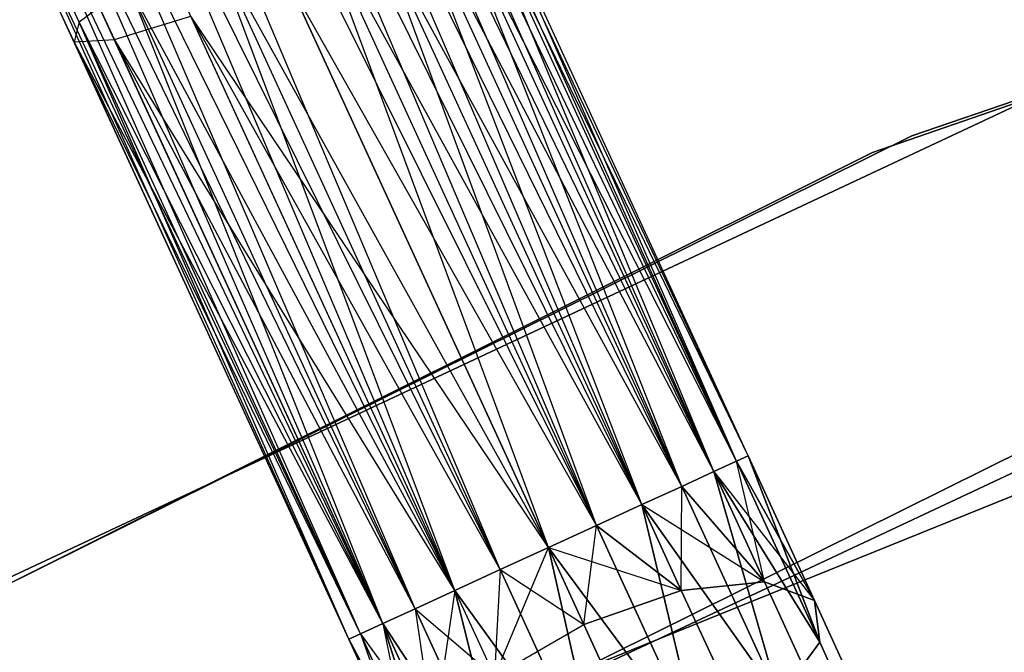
# Model space of a CAD drawing. Extents: x -91 to 91, y -91 to 262.
# Tile 336 of 480: x -28.48 to -24.03, y 56.27 to 59.13. Entities that reach past the tile are written whole.
import ezdxf

# ---------------------------------------------------------------- set-up
doc = ezdxf.new("R2010")
doc.units = 0
doc.header["$LTSCALE"] = 25.4
doc.layers.get('0').update_dxf_attribs({"linetype": 'CONTINUOUS'})

# ---------------------------------------------------------------- blocks, each defined once
blk = doc.blocks.new('ETE0_STL_1')
at = {"color": 0}
for p, q in [((-25.1848, 57.1593, 169.8871), (-28.4483, 64.1248, 169.653)), ((-25.2372, 57.1352, 169.653), (-28.4483, 64.1248, 169.653)), ((-25.1848, 57.1593, 169.8871), (-28.4483, 64.1248, 169.653)), ((-25.2372, 57.1352, 169.653), (-28.4483, 64.1248, 169.653)), ((-25.339, 57.0885, 169.4395), (-28.4483, 64.1248, 169.653)), ((-25.339, 57.0885, 169.4395), (-28.4483, 64.1248, 169.653)), ((-25.2372, 57.1352, 170.3622), (-28.3959, 64.1489, 170.1281)), ((-25.1848, 57.1593, 170.1281), (-28.3959, 64.1489, 170.1281)), ((-25.2372, 57.1352, 170.3622), (-28.3959, 64.1489, 170.1281)), ((-25.1848, 57.1593, 170.1281), (-28.3959, 64.1489, 170.1281)), ((-25.1848, 57.1593, 169.8871), (-28.3959, 64.1489, 170.1281)), ((-25.1848, 57.1593, 169.8871), (-28.3959, 64.1489, 170.1281)), ((-25.4842, 57.0217, 170.7561), (-28.5501, 64.0781, 170.5757)), ((-25.339, 57.0885, 170.5757), (-28.5501, 64.0781, 170.5757)), ((-25.4842, 57.0217, 170.7561), (-28.5501, 64.0781, 170.5757)), ((-25.339, 57.0885, 170.5757), (-28.5501, 64.0781, 170.5757)), ((-25.2372, 57.1352, 170.3622), (-28.5501, 64.0781, 170.5757)), ((-25.2372, 57.1352, 170.3622), (-28.5501, 64.0781, 170.5757)), ((-25.339, 57.0885, 169.4395), (-28.6954, 64.0113, 169.2591)), ((-25.4842, 57.0217, 169.2591), (-28.6954, 64.0113, 169.2591)), ((-25.339, 57.0885, 169.4395), (-28.6954, 64.0113, 169.2591)), ((-25.4842, 57.0217, 169.2591), (-28.6954, 64.0113, 169.2591)), ((-25.6645, 56.9389, 169.1222), (-28.6954, 64.0113, 169.2591)), ((-25.6645, 56.9389, 169.1222), (-28.6954, 64.0113, 169.2591)), ((-25.8694, 56.8448, 170.9785), (-28.8757, 63.9285, 170.8931)), ((-25.6645, 56.9389, 170.8931), (-28.8757, 63.9285, 170.8931)), ((-25.8694, 56.8448, 170.9785), (-28.8757, 63.9285, 170.8931)), ((-25.6645, 56.9389, 170.8931), (-28.8757, 63.9285, 170.8931)), ((-25.4842, 57.0217, 170.7561), (-28.8757, 63.9285, 170.8931)), ((-25.4842, 57.0217, 170.7561), (-28.8757, 63.9285, 170.8931)), ((-25.6645, 56.9389, 169.1222), (-29.0805, 63.8344, 169.0367)), ((-25.6645, 56.9389, 169.1222), (-29.0805, 63.8344, 169.0367)), ((-25.8694, 56.8448, 169.0367), (-29.0805, 63.8344, 169.0367)), ((-25.8694, 56.8448, 169.0367), (-29.0805, 63.8344, 169.0367)), ((-29.298, 63.7345, 171.0076), (-25.8694, 56.8448, 170.9785)), ((-26.0868, 56.7449, 169.0076), (-29.298, 63.7345, 169.0076)), ((-26.0868, 56.7449, 169.0076), (-29.298, 63.7345, 169.0076)), ((-26.3043, 56.645, 170.9785), (-29.298, 63.7345, 171.0076)), ((-26.3043, 56.645, 170.9785), (-29.298, 63.7345, 171.0076)), ((-26.0868, 56.7449, 171.0076), (-29.298, 63.7345, 171.0076)), ((-26.0868, 56.7449, 171.0076), (-29.298, 63.7345, 171.0076)), ((-29.298, 63.7345, 171.0076), (-25.8694, 56.8448, 170.9785)), ((-26.3043, 56.645, 169.0367), (-29.5155, 63.6346, 169.0367)), ((-26.3043, 56.645, 169.0367), (-29.5155, 63.6346, 169.0367)), ((-26.5091, 56.5509, 169.1222), (-29.5155, 63.6346, 169.0367)), ((-26.5091, 56.5509, 169.1222), (-29.5155, 63.6346, 169.0367)), ((-26.6894, 56.4681, 170.7561), (-29.7203, 63.5405, 170.8931)), ((-26.5091, 56.5509, 170.8931), (-29.7203, 63.5405, 170.8931)), ((-26.6894, 56.4681, 170.7561), (-29.7203, 63.5405, 170.8931)), ((-26.5091, 56.5509, 170.8931), (-29.7203, 63.5405, 170.8931)), ((-26.3043, 56.645, 170.9785), (-29.7203, 63.5405, 170.8931)), ((-26.3043, 56.645, 170.9785), (-29.7203, 63.5405, 170.8931)), ((-26.5091, 56.5509, 169.1222), (-29.9006, 63.4577, 169.2591)), ((-26.6894, 56.4681, 169.2591), (-29.9006, 63.4577, 169.2591)), ((-26.5091, 56.5509, 169.1222), (-29.9006, 63.4577, 169.2591)), ((-26.6894, 56.4681, 169.2591), (-29.9006, 63.4577, 169.2591)), ((-26.8347, 56.4013, 169.4395), (-29.9006, 63.4577, 169.2591)), ((-26.8347, 56.4013, 169.4395), (-29.9006, 63.4577, 169.2591)), ((-26.9365, 56.3546, 170.3622), (-30.0458, 63.3909, 170.5757)), ((-26.8347, 56.4013, 170.5757), (-30.0458, 63.3909, 170.5757)), ((-26.9365, 56.3546, 170.3622), (-30.0458, 63.3909, 170.5757)), ((-26.8347, 56.4013, 170.5757), (-30.0458, 63.3909, 170.5757)), ((-26.6894, 56.4681, 170.7561), (-30.0458, 63.3909, 170.5757)), ((-26.6894, 56.4681, 170.7561), (-30.0458, 63.3909, 170.5757)), ((-26.9889, 56.3305, 169.8871), (-30.2001, 63.3201, 170.1281)), ((-26.9889, 56.3305, 169.8871), (-30.2001, 63.3201, 170.1281)), ((-26.9889, 56.3305, 170.1281), (-30.2001, 63.3201, 170.1281)), ((-26.9889, 56.3305, 170.1281), (-30.2001, 63.3201, 170.1281)), ((-26.9365, 56.3546, 170.3622), (-30.2001, 63.3201, 170.1281)), ((-26.9365, 56.3546, 170.3622), (-30.2001, 63.3201, 170.1281)), ((-26.8347, 56.4013, 169.4395), (-30.1476, 63.3442, 169.653)), ((-26.9365, 56.3546, 169.653), (-30.1476, 63.3442, 169.653)), ((-26.8347, 56.4013, 169.4395), (-30.1476, 63.3442, 169.653)), ((-26.9365, 56.3546, 169.653), (-30.1476, 63.3442, 169.653)), ((-26.9889, 56.3305, 169.8871), (-30.1476, 63.3442, 169.653)), ((-26.9889, 56.3305, 169.8871), (-30.1476, 63.3442, 169.653)), ((-28.2071, 59.1204, 320.1334), (-29.4492, 61.824, 319.4519)), ((-28.2071, 59.1204, 320.1334), (-29.4492, 61.824, 319.4519)), ((-28.2299, 59.0317, 319.6635), (-29.443, 61.6722, 318.998)), ((-28.2299, 59.0317, 319.6635), (-29.443, 61.6722, 318.998)), ((-28.0477, 59.0418, 319.2211), (-29.2335, 61.6228, 318.5705)), ((-28.0477, 59.0418, 319.2211), (-29.2335, 61.6228, 318.5705)), ((-24.4441, 58.6066, 159.5), (-16.5853, 61.2958, 159.5)), ((-16.5853, 61.2958, 169), (-24.4441, 58.6066, 169)), ((-24.4441, 58.6066, 159.5), (-16.5853, 61.2958, 159.5)), ((-16.5853, 61.2958, 169), (-24.4441, 58.6066, 169)), ((-16.7721, 61.245, 158.5), (-24.6227, 58.5318, 158.5)), ((-24.6227, 58.5318, 159.5), (-16.7721, 61.245, 159.5)), ((-16.7721, 61.245, 158.5), (-24.6227, 58.5318, 158.5)), ((-24.6227, 58.5318, 159.5), (-16.7721, 61.245, 159.5)), ((-25.339, 57.0885, 320.5757), (-26.5079, 59.9011, 320.1334)), ((-25.2372, 57.1352, 320.3622), (-26.5079, 59.9011, 320.1334)), ((-25.339, 57.0885, 320.5757), (-26.5079, 59.9011, 320.1334)), ((-25.2372, 57.1352, 320.3622), (-26.5079, 59.9011, 320.1334)), ((-25.1848, 57.1593, 320.1281), (-26.5079, 59.9011, 320.1334)), ((-25.1848, 57.1593, 320.1281), (-26.5079, 59.9011, 320.1334)), ((-25.6645, 56.9389, 320.8931), (-26.7795, 59.8411, 320.5228)), ((-25.4842, 57.0217, 320.7561), (-26.7795, 59.8411, 320.5228)), ((-25.6645, 56.9389, 320.8931), (-26.7795, 59.8411, 320.5228)), ((-25.4842, 57.0217, 320.7561), (-26.7795, 59.8411, 320.5228)), ((-25.339, 57.0885, 320.5757), (-26.7795, 59.8411, 320.5228)), ((-25.339, 57.0885, 320.5757), (-26.7795, 59.8411, 320.5228)), ((-25.1848, 57.1593, 319.8871), (-26.4258, 59.8606, 319.6635)), ((-25.1848, 57.1593, 320.1281), (-26.4258, 59.8606, 319.6635)), ((-25.1848, 57.1593, 320.1281), (-26.4258, 59.8606, 319.6635)), ((-25.1848, 57.1593, 319.8871), (-26.4258, 59.8606, 319.6635)), ((-25.2372, 57.1352, 319.653), (-26.4258, 59.8606, 319.6635)), ((-25.2372, 57.1352, 319.653), (-26.4258, 59.8606, 319.6635)), ((-25.2372, 57.1352, 319.653), (-26.5521, 59.7289, 319.2211)), ((-25.339, 57.0885, 319.4395), (-26.5521, 59.7289, 319.2211)), ((-25.2372, 57.1352, 319.653), (-26.5521, 59.7289, 319.2211)), ((-25.339, 57.0885, 319.4395), (-26.5521, 59.7289, 319.2211)), ((-25.4842, 57.0217, 319.2591), (-26.5521, 59.7289, 319.2211)), ((-25.4842, 57.0217, 319.2591), (-26.5521, 59.7289, 319.2211)), ((-26.0868, 56.7449, 321.0076), (-27.1785, 59.6944, 320.7428)), ((-25.8694, 56.8448, 320.9785), (-27.1785, 59.6944, 320.7428)), ((-26.0868, 56.7449, 321.0076), (-27.1785, 59.6944, 320.7428)), ((-25.8694, 56.8448, 320.9785), (-27.1785, 59.6944, 320.7428)), ((-25.6645, 56.9389, 320.8931), (-27.1785, 59.6944, 320.7428)), ((-25.6645, 56.9389, 320.8931), (-27.1785, 59.6944, 320.7428)), ((-25.4842, 57.0217, 319.2591), (-26.8578, 59.5362, 318.9072)), ((-25.4842, 57.0217, 319.2591), (-26.8578, 59.5362, 318.9072)), ((-25.6645, 56.9389, 319.1222), (-26.8578, 59.5362, 318.9072)), ((-25.6645, 56.9389, 319.1222), (-26.8578, 59.5362, 318.9072)), ((-25.8694, 56.8448, 319.0367), (-26.8578, 59.5362, 318.9072)), ((-25.8694, 56.8448, 319.0367), (-26.8578, 59.5362, 318.9072)), ((-26.5091, 56.5509, 320.8931), (-27.6134, 59.4946, 320.7428)), ((-26.3043, 56.645, 320.9785), (-27.6134, 59.4946, 320.7428)), ((-26.5091, 56.5509, 320.8931), (-27.6134, 59.4946, 320.7428)), ((-26.3043, 56.645, 320.9785), (-27.6134, 59.4946, 320.7428)), ((-26.0868, 56.7449, 321.0076), (-27.6134, 59.4946, 320.7428)), ((-26.0868, 56.7449, 321.0076), (-27.6134, 59.4946, 320.7428)), ((-27.2729, 59.3266, 318.794), (-26.0868, 56.7449, 319.0076)), ((-25.8694, 56.8448, 319.0367), (-27.2729, 59.3266, 318.794)), ((-25.8694, 56.8448, 319.0367), (-27.2729, 59.3266, 318.794)), ((-27.2729, 59.3266, 318.794), (-26.0868, 56.7449, 319.0076)), ((-27.9847, 59.2874, 320.5228), (-28.2071, 59.1204, 320.1334)), ((-27.9847, 59.2874, 320.5228), (-28.2071, 59.1204, 320.1334)), ((-26.8347, 56.4013, 320.5757), (-27.9847, 59.2874, 320.5228)), ((-26.6894, 56.4681, 320.7561), (-27.9847, 59.2874, 320.5228)), ((-26.8347, 56.4013, 320.5757), (-27.9847, 59.2874, 320.5228)), ((-26.6894, 56.4681, 320.7561), (-27.9847, 59.2874, 320.5228)), ((-26.5091, 56.5509, 320.8931), (-27.9847, 59.2874, 320.5228)), ((-26.5091, 56.5509, 320.8931), (-27.9847, 59.2874, 320.5228)), ((-23.1523, 59.1289, 330.5076), (-30.672, 55.601, 330.5076)), ((-30.672, 55.601, 321.0076), (-23.1523, 59.1289, 321.0076)), ((-23.1523, 59.1289, 330.5076), (-30.672, 55.601, 330.5076)), ((-30.672, 55.601, 321.0076), (-23.1523, 59.1289, 321.0076)), ((-28.0477, 59.0418, 319.2211), (-27.7024, 59.1482, 318.9072)), ((-28.0477, 59.0418, 319.2211), (-27.7024, 59.1482, 318.9072)), ((-26.0868, 56.7449, 319.0076), (-27.7024, 59.1482, 318.9072)), ((-26.3043, 56.645, 319.0367), (-27.7024, 59.1482, 318.9072)), ((-26.0868, 56.7449, 319.0076), (-27.7024, 59.1482, 318.9072)), ((-26.3043, 56.645, 319.0367), (-27.7024, 59.1482, 318.9072)), ((-26.5091, 56.5509, 319.1222), (-27.7024, 59.1482, 318.9072)), ((-26.5091, 56.5509, 319.1222), (-27.7024, 59.1482, 318.9072)), ((-28.2071, 59.1204, 320.1334), (-28.2299, 59.0317, 319.6635)), ((-28.2071, 59.1204, 320.1334), (-28.2299, 59.0317, 319.6635)), ((-26.9889, 56.3305, 320.1281), (-28.2071, 59.1204, 320.1334)), ((-26.9365, 56.3546, 320.3622), (-28.2071, 59.1204, 320.1334)), ((-26.9889, 56.3305, 320.1281), (-28.2071, 59.1204, 320.1334)), ((-26.9365, 56.3546, 320.3622), (-28.2071, 59.1204, 320.1334)), ((-26.8347, 56.4013, 320.5757), (-28.2071, 59.1204, 320.1334)), ((-26.8347, 56.4013, 320.5757), (-28.2071, 59.1204, 320.1334)), ((-28.2299, 59.0317, 319.6635), (-28.0477, 59.0418, 319.2211)), ((-28.2299, 59.0317, 319.6635), (-28.0477, 59.0418, 319.2211)), ((-26.5091, 56.5509, 319.1222), (-28.0477, 59.0418, 319.2211)), ((-26.6894, 56.4681, 319.2591), (-28.0477, 59.0418, 319.2211)), ((-26.5091, 56.5509, 319.1222), (-28.0477, 59.0418, 319.2211)), ((-26.6894, 56.4681, 319.2591), (-28.0477, 59.0418, 319.2211)), ((-26.8347, 56.4013, 319.4395), (-28.0477, 59.0418, 319.2211)), ((-26.8347, 56.4013, 319.4395), (-28.0477, 59.0418, 319.2211)), ((-26.9889, 56.3305, 320.1281), (-28.2299, 59.0317, 319.6635)), ((-26.9889, 56.3305, 319.8871), (-28.2299, 59.0317, 319.6635)), ((-26.8347, 56.4013, 319.4395), (-28.2299, 59.0317, 319.6635)), ((-26.8347, 56.4013, 319.4395), (-28.2299, 59.0317, 319.6635)), ((-26.9365, 56.3546, 319.653), (-28.2299, 59.0317, 319.6635)), ((-26.9889, 56.3305, 319.8871), (-28.2299, 59.0317, 319.6635)), ((-26.9365, 56.3546, 319.653), (-28.2299, 59.0317, 319.6635)), ((-26.9889, 56.3305, 320.1281), (-28.2299, 59.0317, 319.6635)), ((-19.4357, 58.8222, 327.5076), (-26.9473, 55.7821, 327.5076)), ((-26.9473, 55.7821, 328.5076), (-19.4357, 58.8222, 328.5076)), ((-19.4357, 58.8222, 327.5076), (-26.9473, 55.7821, 327.5076)), ((-26.9473, 55.7821, 328.5076), (-19.4357, 58.8222, 328.5076)), ((-31.8847, 54.9146, 159.5), (-24.4441, 58.6066, 159.5)), ((-24.4441, 58.6066, 169), (-31.8847, 54.9146, 169)), ((-31.8847, 54.9146, 159.5), (-24.4441, 58.6066, 159.5)), ((-24.4441, 58.6066, 169), (-31.8847, 54.9146, 169)), ((-24.4441, 58.6066, 159.5), (-24.4441, 58.6066, 169)), ((-24.4441, 58.6066, 159.5), (-24.4441, 58.6066, 169)), ((-24.6227, 58.5318, 158.5), (-32.052, 54.8172, 158.5)), ((-32.052, 54.8172, 159.5), (-24.6227, 58.5318, 159.5)), ((-24.6227, 58.5318, 158.5), (-32.052, 54.8172, 158.5)), ((-32.052, 54.8172, 159.5), (-24.6227, 58.5318, 159.5)), ((-24.6227, 58.5318, 158.5), (-24.6227, 58.5318, 159.5)), ((-24.6227, 58.5318, 158.5), (-24.6227, 58.5318, 159.5)), ((-29.9475, 54.2876, 330.5076), (-22.6053, 57.7321, 330.5076)), ((-22.6053, 57.7321, 321.0076), (-29.9475, 54.2876, 321.0076)), ((-22.6053, 57.7321, 321.0076), (-29.9475, 54.2876, 321.0076)), ((-29.9475, 54.2876, 330.5076), (-22.6053, 57.7321, 330.5076)), ((-23.8667, 57.2222, 159.5), (-31.1315, 53.6174, 159.5)), ((-31.1315, 53.6174, 169), (-23.8667, 57.2222, 169)), ((-31.1315, 53.6174, 169), (-23.8667, 57.2222, 169)), ((-23.8667, 57.2222, 159.5), (-31.1315, 53.6174, 159.5)), ((-25.2372, 57.1352, 320.3622), (-25.339, 57.0885, 320.5757)), ((-25.339, 57.0885, 319.4395), (-25.2372, 57.1352, 319.653)), ((-25.2372, 57.1352, 320.3622), (-25.339, 57.0885, 320.5757)), ((-25.339, 57.0885, 319.4395), (-25.2372, 57.1352, 319.653)), ((-25.339, 57.0885, 170.5757), (-25.2372, 57.1352, 170.3622)), ((-25.2372, 57.1352, 169.653), (-25.339, 57.0885, 169.4395)), ((-25.2372, 57.1352, 169.653), (-25.339, 57.0885, 169.4395)), ((-25.339, 57.0885, 170.5757), (-25.2372, 57.1352, 170.3622)), ((-25.1848, 57.1593, 320.1281), (-25.2372, 57.1352, 320.3622)), ((-25.2372, 57.1352, 319.653), (-25.1848, 57.1593, 319.8871)), ((-25.1848, 57.1593, 320.1281), (-25.2372, 57.1352, 320.3622)), ((-25.2372, 57.1352, 319.653), (-25.1848, 57.1593, 319.8871)), ((-25.2372, 57.1352, 170.3622), (-25.1848, 57.1593, 170.1281)), ((-25.1848, 57.1593, 169.8871), (-25.2372, 57.1352, 169.653)), ((-25.1848, 57.1593, 169.8871), (-25.2372, 57.1352, 169.653)), ((-25.2372, 57.1352, 170.3622), (-25.1848, 57.1593, 170.1281)), ((-25.1102, 56.5905, 320.6847), (-25.2372, 57.1352, 320.3622)), ((-25.1102, 56.5905, 320.6847), (-25.2372, 57.1352, 320.3622)), ((-24.8845, 56.5058, 320.2712), (-25.2372, 57.1352, 320.3622)), ((-24.8845, 56.5058, 320.2712), (-25.2372, 57.1352, 320.3622)), ((-24.861, 56.3165, 319.8322), (-25.2372, 57.1352, 319.653)), ((-24.861, 56.3165, 319.8322), (-25.2372, 57.1352, 319.653)), ((-25.2372, 57.1352, 169.653), (-24.8845, 56.5058, 169.744)), ((-25.2372, 57.1352, 169.653), (-24.8845, 56.5058, 169.744)), ((-25.2372, 57.1352, 170.3622), (-24.861, 56.3165, 170.183)), ((-25.2372, 57.1352, 170.3622), (-24.861, 56.3165, 170.183)), ((-24.8845, 56.5058, 320.2712), (-25.1848, 57.1593, 320.1281)), ((-24.8845, 56.5058, 320.2712), (-25.1848, 57.1593, 319.8871)), ((-24.8845, 56.5058, 320.2712), (-25.1848, 57.1593, 320.1281)), ((-24.8845, 56.5058, 320.2712), (-25.1848, 57.1593, 319.8871)), ((-24.861, 56.3165, 319.8322), (-25.1848, 57.1593, 319.8871)), ((-24.861, 56.3165, 319.8322), (-25.1848, 57.1593, 319.8871)), ((-25.1848, 57.1593, 170.1281), (-24.8845, 56.5058, 169.744)), ((-25.1848, 57.1593, 169.8871), (-24.8845, 56.5058, 169.744)), ((-25.1848, 57.1593, 169.8871), (-24.8845, 56.5058, 169.744)), ((-25.1848, 57.1593, 170.1281), (-24.8845, 56.5058, 169.744)), ((-25.1848, 57.1593, 170.1281), (-24.861, 56.3165, 170.183)), ((-25.1848, 57.1593, 170.1281), (-24.861, 56.3165, 170.183)), ((-25.339, 57.0885, 320.5757), (-25.4842, 57.0217, 320.7561)), ((-25.4842, 57.0217, 319.2591), (-25.339, 57.0885, 319.4395)), ((-25.339, 57.0885, 320.5757), (-25.4842, 57.0217, 320.7561)), ((-25.4842, 57.0217, 319.2591), (-25.339, 57.0885, 319.4395)), ((-25.4842, 57.0217, 170.7561), (-25.339, 57.0885, 170.5757)), ((-25.339, 57.0885, 169.4395), (-25.4842, 57.0217, 169.2591)), ((-25.339, 57.0885, 169.4395), (-25.4842, 57.0217, 169.2591)), ((-25.4842, 57.0217, 170.7561), (-25.339, 57.0885, 170.5757)), ((-25.1102, 56.5905, 320.6847), (-25.339, 57.0885, 320.5757)), ((-25.1102, 56.5905, 320.6847), (-25.339, 57.0885, 320.5757)), ((-24.861, 56.3165, 319.8322), (-25.339, 57.0885, 319.4395)), ((-24.861, 56.3165, 319.8322), (-25.339, 57.0885, 319.4395)), ((-25.0451, 56.066, 319.4683), (-25.339, 57.0885, 319.4395)), ((-25.0451, 56.066, 319.4683), (-25.339, 57.0885, 319.4395)), ((-25.339, 57.0885, 169.4395), (-25.1102, 56.5905, 169.3306)), ((-25.339, 57.0885, 169.4395), (-25.1102, 56.5905, 169.3306)), ((-25.339, 57.0885, 169.4395), (-24.8845, 56.5058, 169.744)), ((-25.339, 57.0885, 169.4395), (-24.8845, 56.5058, 169.744)), ((-25.339, 57.0885, 170.5757), (-24.861, 56.3165, 170.183)), ((-25.339, 57.0885, 170.5757), (-24.861, 56.3165, 170.183)), ((-25.339, 57.0885, 170.5757), (-25.0451, 56.066, 170.5469)), ((-25.339, 57.0885, 170.5757), (-25.0451, 56.066, 170.5469)), ((-25.4842, 57.0217, 320.7561), (-25.6645, 56.9389, 320.8931)), ((-25.6645, 56.9389, 319.1222), (-25.4842, 57.0217, 319.2591)), ((-25.4842, 57.0217, 320.7561), (-25.6645, 56.9389, 320.8931)), ((-25.6645, 56.9389, 319.1222), (-25.4842, 57.0217, 319.2591)), ((-25.6645, 56.9389, 170.8931), (-25.4842, 57.0217, 170.7561)), ((-25.4842, 57.0217, 169.2591), (-25.6645, 56.9389, 169.1222)), ((-25.4842, 57.0217, 169.2591), (-25.6645, 56.9389, 169.1222)), ((-25.6645, 56.9389, 170.8931), (-25.4842, 57.0217, 170.7561)), ((-25.4865, 56.5513, 320.9779), (-25.4842, 57.0217, 320.7561)), ((-25.4865, 56.5513, 320.9779), (-25.4842, 57.0217, 320.7561)), ((-25.1102, 56.5905, 320.6847), (-25.4842, 57.0217, 320.7561)), ((-25.1102, 56.5905, 320.6847), (-25.4842, 57.0217, 320.7561)), ((-25.0451, 56.066, 319.4683), (-25.4842, 57.0217, 319.2591)), ((-25.0451, 56.066, 319.4683), (-25.4842, 57.0217, 319.2591)), ((-25.4842, 57.0217, 169.2591), (-25.1102, 56.5905, 169.3306)), ((-25.4842, 57.0217, 169.2591), (-25.1102, 56.5905, 169.3306)), ((-25.4842, 57.0217, 170.7561), (-25.0451, 56.066, 170.5469)), ((-25.4842, 57.0217, 170.7561), (-25.0451, 56.066, 170.5469)), ((-25.6645, 56.9389, 320.8931), (-25.8694, 56.8448, 320.9785)), ((-25.8694, 56.8448, 319.0367), (-25.6645, 56.9389, 319.1222)), ((-25.6645, 56.9389, 320.8931), (-25.8694, 56.8448, 320.9785)), ((-25.8694, 56.8448, 319.0367), (-25.6645, 56.9389, 319.1222)), ((-25.8694, 56.8448, 170.9785), (-25.6645, 56.9389, 170.8931)), ((-25.6645, 56.9389, 169.1222), (-25.8694, 56.8448, 169.0367)), ((-25.6645, 56.9389, 169.1222), (-25.8694, 56.8448, 169.0367)), ((-25.8694, 56.8448, 170.9785), (-25.6645, 56.9389, 170.8931)), ((-25.4865, 56.5513, 320.9779), (-25.6645, 56.9389, 320.8931)), ((-25.4865, 56.5513, 320.9779), (-25.6645, 56.9389, 320.8931)), ((-25.0451, 56.066, 319.4683), (-25.6645, 56.9389, 319.1222)), ((-25.0451, 56.066, 319.4683), (-25.6645, 56.9389, 319.1222)), ((-25.3947, 55.8117, 319.2628), (-25.6645, 56.9389, 319.1222)), ((-25.3947, 55.8117, 319.2628), (-25.6645, 56.9389, 319.1222)), ((-25.6645, 56.9389, 169.1222), (-25.4865, 56.5513, 169.0373)), ((-25.6645, 56.9389, 169.1222), (-25.4865, 56.5513, 169.0373)), ((-25.6645, 56.9389, 169.1222), (-25.1102, 56.5905, 169.3306)), ((-25.6645, 56.9389, 169.1222), (-25.1102, 56.5905, 169.3306)), ((-25.6645, 56.9389, 170.8931), (-25.0451, 56.066, 170.5469)), ((-25.6645, 56.9389, 170.8931), (-25.0451, 56.066, 170.5469)), ((-25.6645, 56.9389, 170.8931), (-25.3947, 55.8117, 170.7524)), ((-25.6645, 56.9389, 170.8931), (-25.3947, 55.8117, 170.7524)), ((-25.8694, 56.8448, 320.9785), (-26.0868, 56.7449, 321.0076)), ((-26.0868, 56.7449, 319.0076), (-25.8694, 56.8448, 319.0367)), ((-25.8694, 56.8448, 320.9785), (-26.0868, 56.7449, 321.0076)), ((-26.0868, 56.7449, 319.0076), (-25.8694, 56.8448, 319.0367)), ((-25.8694, 56.8448, 169.0367), (-26.0868, 56.7449, 169.0076)), ((-26.0868, 56.7449, 171.0076), (-25.8694, 56.8448, 170.9785)), ((-25.8694, 56.8448, 169.0367), (-26.0868, 56.7449, 169.0076)), ((-26.0868, 56.7449, 171.0076), (-25.8694, 56.8448, 170.9785)), ((-25.9271, 56.3972, 321.0837), (-25.8694, 56.8448, 320.9785)), ((-25.9271, 56.3972, 321.0837), (-25.8694, 56.8448, 320.9785)), ((-25.4865, 56.5513, 320.9779), (-25.8694, 56.8448, 320.9785)), ((-25.4865, 56.5513, 320.9779), (-25.8694, 56.8448, 320.9785)), ((-25.3947, 55.8117, 319.2628), (-25.8694, 56.8448, 319.0367)), ((-25.3947, 55.8117, 319.2628), (-25.8694, 56.8448, 319.0367)), ((-25.8694, 56.8448, 169.0367), (-25.4865, 56.5513, 169.0373)), ((-25.8694, 56.8448, 169.0367), (-25.4865, 56.5513, 169.0373)), ((-25.8694, 56.8448, 170.9785), (-25.3947, 55.8117, 170.7524)), ((-25.8694, 56.8448, 170.9785), (-25.3947, 55.8117, 170.7524)), ((-26.331, 56.1633, 320.9779), (-26.0868, 56.7449, 321.0076)), ((-26.331, 56.1633, 320.9779), (-26.0868, 56.7449, 321.0076)), ((-26.3043, 56.645, 319.0367), (-26.0868, 56.7449, 319.0076)), ((-26.0868, 56.7449, 321.0076), (-26.3043, 56.645, 320.9785)), ((-26.3043, 56.645, 319.0367), (-26.0868, 56.7449, 319.0076)), ((-26.0868, 56.7449, 321.0076), (-26.3043, 56.645, 320.9785)), ((-26.0868, 56.7449, 169.0076), (-26.3043, 56.645, 169.0367)), ((-26.3043, 56.645, 170.9785), (-26.0868, 56.7449, 171.0076)), ((-26.3043, 56.645, 170.9785), (-26.0868, 56.7449, 171.0076)), ((-26.0868, 56.7449, 169.0076), (-26.3043, 56.645, 169.0367)), ((-26.0868, 56.7449, 321.0076), (-25.9271, 56.3972, 321.0837)), ((-25.3947, 55.8117, 319.2628), (-26.0868, 56.7449, 319.0076)), ((-25.3947, 55.8117, 319.2628), (-26.0868, 56.7449, 319.0076)), ((-25.8296, 55.6119, 319.2628), (-26.0868, 56.7449, 319.0076)), ((-25.8296, 55.6119, 319.2628), (-26.0868, 56.7449, 319.0076)), ((-26.0868, 56.7449, 321.0076), (-25.9271, 56.3972, 321.0837)), ((-25.9271, 56.3972, 168.9315), (-26.0868, 56.7449, 169.0076)), ((-26.0868, 56.7449, 169.0076), (-25.4865, 56.5513, 169.0373)), ((-26.0868, 56.7449, 169.0076), (-25.4865, 56.5513, 169.0373)), ((-26.0868, 56.7449, 171.0076), (-25.3947, 55.8117, 170.7524)), ((-26.0868, 56.7449, 171.0076), (-25.3947, 55.8117, 170.7524)), ((-26.0868, 56.7449, 171.0076), (-25.8296, 55.6119, 170.7524)), ((-26.0868, 56.7449, 171.0076), (-25.8296, 55.6119, 170.7524)), ((-25.9271, 56.3972, 168.9315), (-26.0868, 56.7449, 169.0076)), ((-26.5091, 56.5509, 319.1222), (-26.3043, 56.645, 319.0367)), ((-26.3043, 56.645, 320.9785), (-26.5091, 56.5509, 320.8931)), ((-26.5091, 56.5509, 319.1222), (-26.3043, 56.645, 319.0367)), ((-26.3043, 56.645, 320.9785), (-26.5091, 56.5509, 320.8931)), ((-26.3043, 56.645, 169.0367), (-26.5091, 56.5509, 169.1222)), ((-26.5091, 56.5509, 170.8931), (-26.3043, 56.645, 170.9785)), ((-26.5091, 56.5509, 170.8931), (-26.3043, 56.645, 170.9785)), ((-26.3043, 56.645, 169.0367), (-26.5091, 56.5509, 169.1222)), ((-26.3043, 56.645, 320.9785), (-26.331, 56.1633, 320.9779)), ((-26.3043, 56.645, 320.9785), (-26.331, 56.1633, 320.9779)), ((-26.3043, 56.645, 169.0367), (-26.331, 56.1633, 169.0373)), ((-26.3043, 56.645, 169.0367), (-26.331, 56.1633, 169.0373)), ((-25.8296, 55.6119, 319.2628), (-26.3043, 56.645, 319.0367)), ((-25.8296, 55.6119, 319.2628), (-26.3043, 56.645, 319.0367)), ((-26.3043, 56.645, 170.9785), (-25.8296, 55.6119, 170.7524)), ((-26.3043, 56.645, 170.9785), (-25.8296, 55.6119, 170.7524)), ((-26.3043, 56.645, 169.0367), (-25.9271, 56.3972, 168.9315)), ((-26.3043, 56.645, 169.0367), (-25.9271, 56.3972, 168.9315)), ((-26.6894, 56.4681, 319.2591), (-26.5091, 56.5509, 319.1222)), ((-26.5091, 56.5509, 320.8931), (-26.6894, 56.4681, 320.7561)), ((-26.6894, 56.4681, 319.2591), (-26.5091, 56.5509, 319.1222)), ((-26.5091, 56.5509, 320.8931), (-26.6894, 56.4681, 320.7561)), ((-26.5091, 56.5509, 169.1222), (-26.6894, 56.4681, 169.2591)), ((-26.6894, 56.4681, 170.7561), (-26.5091, 56.5509, 170.8931)), ((-26.6894, 56.4681, 170.7561), (-26.5091, 56.5509, 170.8931)), ((-26.5091, 56.5509, 169.1222), (-26.6894, 56.4681, 169.2591)), ((-26.5091, 56.5509, 320.8931), (-26.6059, 55.9034, 320.6847)), ((-26.5091, 56.5509, 320.8931), (-26.6059, 55.9034, 320.6847)), ((-25.8296, 55.6119, 319.2628), (-26.5091, 56.5509, 319.1222)), ((-25.8296, 55.6119, 319.2628), (-26.5091, 56.5509, 319.1222)), ((-26.2503, 55.5123, 319.4683), (-26.5091, 56.5509, 319.1222)), ((-26.2503, 55.5123, 319.4683), (-26.5091, 56.5509, 319.1222)), ((-26.5091, 56.5509, 320.8931), (-26.331, 56.1633, 320.9779)), ((-26.5091, 56.5509, 320.8931), (-26.331, 56.1633, 320.9779)), ((-26.5091, 56.5509, 170.8931), (-25.8296, 55.6119, 170.7524)), ((-26.5091, 56.5509, 170.8931), (-25.8296, 55.6119, 170.7524)), ((-26.5091, 56.5509, 170.8931), (-26.2503, 55.5123, 170.5469)), ((-26.5091, 56.5509, 170.8931), (-26.2503, 55.5123, 170.5469)), ((-26.5091, 56.5509, 169.1222), (-26.331, 56.1633, 169.0373)), ((-26.5091, 56.5509, 169.1222), (-26.331, 56.1633, 169.0373)), ((-25.9271, 56.3972, 321.0837), (-25.4865, 56.5513, 320.9779)), ((-25.9271, 56.3972, 321.0837), (-25.4865, 56.5513, 320.9779)), ((-25.4865, 56.5513, 169.0373), (-25.9271, 56.3972, 168.9315)), ((-25.4865, 56.5513, 169.0373), (-25.9271, 56.3972, 168.9315)), ((-25.4865, 56.5513, 320.9779), (-25.1102, 56.5905, 320.6847)), ((-25.4865, 56.5513, 320.9779), (-25.1102, 56.5905, 320.6847)), ((-25.1102, 56.5905, 169.3306), (-25.4865, 56.5513, 169.0373)), ((-25.1102, 56.5905, 169.3306), (-25.4865, 56.5513, 169.0373)), ((-25.3355, 56.2228, 321.2195), (-25.4865, 56.5513, 320.9779)), ((-25.3355, 56.2228, 321.2195), (-25.4865, 56.5513, 320.9779)), ((-25.4865, 56.5513, 169.0373), (-25.3355, 56.2228, 168.7957)), ((-25.4865, 56.5513, 169.0373), (-25.3355, 56.2228, 168.7957)), ((-25.1102, 56.5905, 320.6847), (-24.8845, 56.5058, 320.2712)), ((-24.9163, 56.1684, 320.9951), (-25.1102, 56.5905, 320.6847)), ((-24.9163, 56.1684, 320.9951), (-25.1102, 56.5905, 320.6847)), ((-25.1102, 56.5905, 320.6847), (-24.8845, 56.5058, 320.2712)), ((-24.8845, 56.5058, 169.744), (-25.1102, 56.5905, 169.3306)), ((-25.1102, 56.5905, 169.3306), (-24.9163, 56.1684, 169.0201)), ((-25.1102, 56.5905, 169.3306), (-24.9163, 56.1684, 169.0201)), ((-24.8845, 56.5058, 169.744), (-25.1102, 56.5905, 169.3306)), ((-24.8845, 56.5058, 320.2712), (-24.861, 56.3165, 319.8322)), ((-24.6299, 55.9517, 320.6786), (-24.8845, 56.5058, 320.2712)), ((-24.6299, 55.9517, 320.6786), (-24.8845, 56.5058, 320.2712)), ((-24.8845, 56.5058, 320.2712), (-24.861, 56.3165, 319.8322)), ((-24.861, 56.3165, 170.183), (-24.8845, 56.5058, 169.744)), ((-24.8845, 56.5058, 169.744), (-24.6299, 55.9517, 169.3366)), ((-24.8845, 56.5058, 169.744), (-24.6299, 55.9517, 169.3366)), ((-24.861, 56.3165, 170.183), (-24.8845, 56.5058, 169.744)), ((-26.8347, 56.4013, 319.4395), (-26.6894, 56.4681, 319.2591)), ((-26.6894, 56.4681, 320.7561), (-26.8347, 56.4013, 320.5757)), ((-26.8347, 56.4013, 319.4395), (-26.6894, 56.4681, 319.2591)), ((-26.6894, 56.4681, 320.7561), (-26.8347, 56.4013, 320.5757)), ((-26.6894, 56.4681, 169.2591), (-26.8347, 56.4013, 169.4395)), ((-26.8347, 56.4013, 170.5757), (-26.6894, 56.4681, 170.7561)), ((-26.8347, 56.4013, 170.5757), (-26.6894, 56.4681, 170.7561)), ((-26.6894, 56.4681, 169.2591), (-26.8347, 56.4013, 169.4395)), ((-26.2503, 55.5123, 319.4683), (-26.6894, 56.4681, 319.2591)), ((-26.2503, 55.5123, 319.4683), (-26.6894, 56.4681, 319.2591)), ((-26.6894, 56.4681, 320.7561), (-26.6059, 55.9034, 320.6847)), ((-26.6894, 56.4681, 320.7561), (-26.6059, 55.9034, 320.6847)), ((-26.6894, 56.4681, 170.7561), (-26.2503, 55.5123, 170.5469)), ((-26.6894, 56.4681, 170.7561), (-26.2503, 55.5123, 170.5469)), ((-26.6894, 56.4681, 169.2591), (-26.6059, 55.9034, 169.3306)), ((-26.6894, 56.4681, 169.2591), (-26.6059, 55.9034, 169.3306)), ((-26.6894, 56.4681, 169.2591), (-26.331, 56.1633, 169.0373)), ((-26.6894, 56.4681, 169.2591), (-26.331, 56.1633, 169.0373)), ((-26.9365, 56.3546, 319.653), (-26.8347, 56.4013, 319.4395)), ((-26.8347, 56.4013, 320.5757), (-26.9365, 56.3546, 320.3622)), ((-26.9365, 56.3546, 319.653), (-26.8347, 56.4013, 319.4395)), ((-26.8347, 56.4013, 320.5757), (-26.9365, 56.3546, 320.3622)), ((-26.8347, 56.4013, 169.4395), (-26.9365, 56.3546, 169.653)), ((-26.9365, 56.3546, 170.3622), (-26.8347, 56.4013, 170.5757)), ((-26.9365, 56.3546, 170.3622), (-26.8347, 56.4013, 170.5757)), ((-26.8347, 56.4013, 169.4395), (-26.9365, 56.3546, 169.653)), ((-26.2503, 55.5123, 319.4683), (-26.8347, 56.4013, 319.4395)), ((-26.2503, 55.5123, 319.4683), (-26.8347, 56.4013, 319.4395)), ((-26.5603, 55.5358, 319.8322), (-26.8347, 56.4013, 319.4395)), ((-26.5603, 55.5358, 319.8322), (-26.8347, 56.4013, 319.4395)), ((-26.6059, 55.9034, 320.6847), (-26.8347, 56.4013, 320.5757)), ((-26.8347, 56.4013, 320.5757), (-26.6886, 55.6769, 320.2712)), ((-26.8347, 56.4013, 320.5757), (-26.6886, 55.6769, 320.2712)), ((-26.6059, 55.9034, 320.6847), (-26.8347, 56.4013, 320.5757)), ((-26.8347, 56.4013, 170.5757), (-26.2503, 55.5123, 170.5469)), ((-26.8347, 56.4013, 170.5757), (-26.2503, 55.5123, 170.5469)), ((-26.8347, 56.4013, 170.5757), (-26.5603, 55.5358, 170.183)), ((-26.8347, 56.4013, 170.5757), (-26.5603, 55.5358, 170.183)), ((-26.8347, 56.4013, 169.4395), (-26.6059, 55.9034, 169.3306)), ((-26.8347, 56.4013, 169.4395), (-26.6059, 55.9034, 169.3306)), ((-26.331, 56.1633, 320.9779), (-25.9271, 56.3972, 321.0837)), ((-26.331, 56.1633, 320.9779), (-25.9271, 56.3972, 321.0837)), ((-26.331, 56.1633, 169.0373), (-25.9271, 56.3972, 168.9315)), ((-26.331, 56.1633, 169.0373), (-25.9271, 56.3972, 168.9315)), ((-25.9271, 56.3972, 321.0837), (-25.7916, 56.1024, 321.3005)), ((-25.9271, 56.3972, 321.0837), (-25.7916, 56.1024, 321.3005)), ((-25.7916, 56.1024, 168.7147), (-25.9271, 56.3972, 168.9315)), ((-25.7916, 56.1024, 168.7147), (-25.9271, 56.3972, 168.9315)), ((-26.9889, 56.3305, 319.8871), (-26.9365, 56.3546, 319.653)), ((-26.9365, 56.3546, 320.3622), (-26.9889, 56.3305, 320.1281)), ((-26.9889, 56.3305, 319.8871), (-26.9365, 56.3546, 319.653)), ((-26.9365, 56.3546, 320.3622), (-26.9889, 56.3305, 320.1281)), ((-26.9365, 56.3546, 169.653), (-26.9889, 56.3305, 169.8871)), ((-26.9889, 56.3305, 170.1281), (-26.9365, 56.3546, 170.3622)), ((-26.9889, 56.3305, 170.1281), (-26.9365, 56.3546, 170.3622)), ((-26.9365, 56.3546, 169.653), (-26.9889, 56.3305, 169.8871)), ((-26.5603, 55.5358, 319.8322), (-26.9889, 56.3305, 319.8871)), ((-26.5603, 55.5358, 319.8322), (-26.9889, 56.3305, 319.8871)), ((-26.6886, 55.6769, 320.2712), (-26.9889, 56.3305, 319.8871)), ((-26.6886, 55.6769, 320.2712), (-26.9889, 56.3305, 320.1281)), ((-26.6886, 55.6769, 320.2712), (-26.9889, 56.3305, 319.8871)), ((-26.6886, 55.6769, 320.2712), (-26.9889, 56.3305, 320.1281)), ((-26.9889, 56.3305, 169.8871), (-26.6886, 55.6769, 169.744)), ((-26.9889, 56.3305, 170.1281), (-26.6886, 55.6769, 169.744)), ((-26.9889, 56.3305, 170.1281), (-26.5603, 55.5358, 170.183)), ((-26.9889, 56.3305, 170.1281), (-26.5603, 55.5358, 170.183)), ((-26.9889, 56.3305, 170.1281), (-26.6886, 55.6769, 169.744)), ((-26.9889, 56.3305, 169.8871), (-26.6886, 55.6769, 169.744)), ((-26.5603, 55.5358, 319.8322), (-26.9365, 56.3546, 319.653)), ((-26.5603, 55.5358, 319.8322), (-26.9365, 56.3546, 319.653)), ((-26.9365, 56.3546, 320.3622), (-26.6886, 55.6769, 320.2712)), ((-26.9365, 56.3546, 320.3622), (-26.6886, 55.6769, 320.2712)), ((-26.9365, 56.3546, 170.3622), (-26.5603, 55.5358, 170.183)), ((-26.9365, 56.3546, 170.3622), (-26.5603, 55.5358, 170.183)), ((-26.9365, 56.3546, 169.653), (-26.6886, 55.6769, 169.744)), ((-26.9365, 56.3546, 169.653), (-26.6886, 55.6769, 169.744)), ((-26.9365, 56.3546, 169.653), (-26.6059, 55.9034, 169.3306)), ((-26.9365, 56.3546, 169.653), (-26.6059, 55.9034, 169.3306)), ((-24.861, 56.3165, 319.8322), (-25.0451, 56.066, 319.4683)), ((-24.861, 56.3165, 319.8322), (-25.0451, 56.066, 319.4683)), ((-25.0451, 56.066, 170.5469), (-24.861, 56.3165, 170.183)), ((-25.0451, 56.066, 170.5469), (-24.861, 56.3165, 170.183)), ((-24.5421, 55.6223, 320.3427), (-24.861, 56.3165, 319.8322)), ((-24.5421, 55.6223, 320.3427), (-24.861, 56.3165, 319.8322)), ((-24.861, 56.3165, 170.183), (-24.5421, 55.6223, 169.6726)), ((-24.861, 56.3165, 170.183), (-24.5421, 55.6223, 169.6726))]:
    blk.add_line(p, q, dxfattribs=at)

msp = doc.modelspace()

# ---------------------------------------------------------------- block references
at = {"color": 253}
msp.add_blockref('ETE0_STL_1', (0, 0), dxfattribs=at)

doc.saveas('drawing.dxf')
